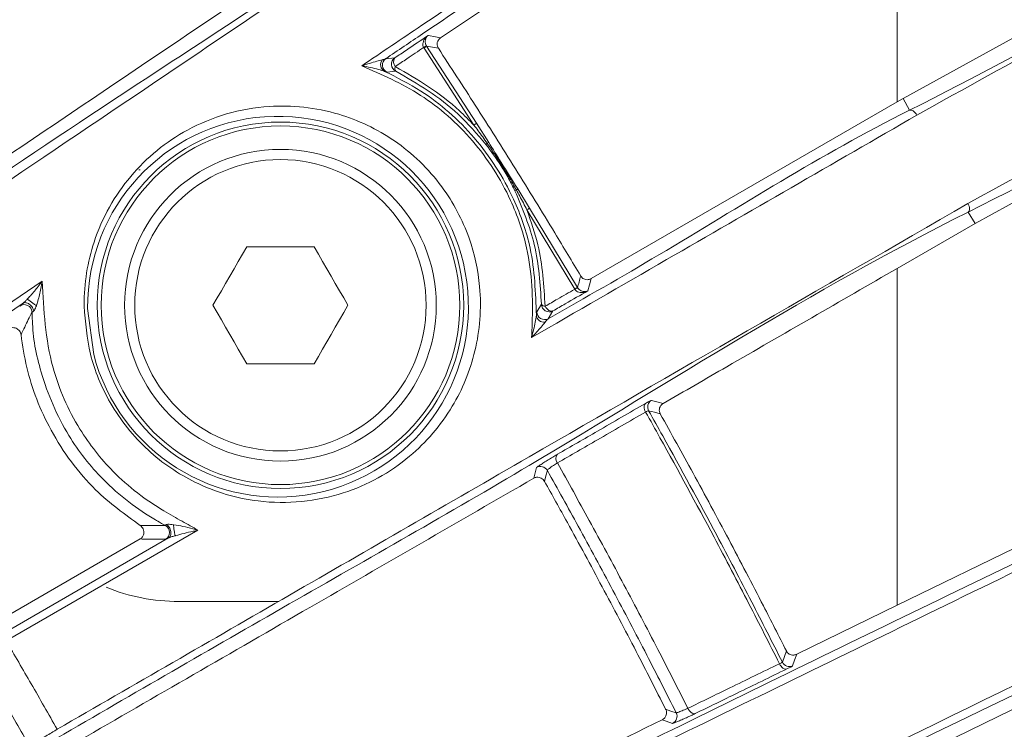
# Model space of a CAD drawing. Header units: millimetres. Extents: x 0 to 1118, y 0 to 864.
# Tile 400 of 512: x 553.91 to 560.22, y 437.59 to 442.15. Entities that reach past the tile are written whole.
import ezdxf

# ---------------------------------------------------------------- set-up
doc = ezdxf.new("R2010")
doc.units = ezdxf.units.MM
doc.styles.add('SLDTEXTSTYLE0', font='TXT', dxfattribs={"width": 0.605})
doc.dimstyles.new('SLDDIMSTYLE3', dxfattribs={"dimtxt": 3.175, "dimasz": 3.302, "dimexe": 0, "dimexo": 0.0625, "dimgap": 0.79375, "dimtad": 0, "dimtih": 1, "dimtoh": 1, "dimdec": 1, "dimlfac": 4, "dimrnd": 1e-09, "dimzin": 12, "dimdsep": 46, "dimtxsty": 'SLDTEXTSTYLE0', "dimsah": 1, "dimcen": 0.09, "dimadec": 0, "dimazin": 3, "dimtfac": 1, "dimtofl": 0, "dimtmove": 0, "dimatfit": 3, "dimfxl": 1, "dimfrac": 2, "dimtolj": 1, "dimtzin": 12, "dimarcsym": 0})

# ---------------------------------------------------------------- blocks, each defined once
blk = doc.blocks.new('_D_3')
at = {"color": 7, "linetype": 'Continuous', "lineweight": 0}
for p, q in [((465.5768, 443.2583), (465.5768, 471.3527)), ((606.8697, 443.2583), (606.8697, 471.3527)), ((465.5768, 469.7527), (530.7662, 469.7527)), ((606.8697, 469.7527), (541.6803, 469.7527))]:
    blk.add_line(p, q, dxfattribs=at)
for points in [[(465.5768, 469.7527), (468.8788, 469.2447), (468.8788, 470.2607)], [(606.8697, 469.7527), (603.5677, 470.2607), (603.5677, 469.2447)]]:
    blk.add_solid(points, dxfattribs=at)
at = {"color": 7, "linetype": 'Continuous', "lineweight": 0, "insert": (530.7662, 471.4091), "char_height": 3.175, "attachment_point": 1, "style": 'SLDTEXTSTYLE0'}
blk.add_mtext('565.2', dxfattribs=at)
blk = doc.blocks.new('_D_4')
at = {"color": 7, "linetype": 'Continuous', "lineweight": 0}
for p, q in [((462.0032, 441.2861), (462.0032, 484.1997)), ((610.4432, 441.2861), (610.4432, 484.1997)), ((462.0032, 482.5997), (530.7662, 482.5997)), ((610.4432, 482.5997), (541.6803, 482.5997))]:
    blk.add_line(p, q, dxfattribs=at)
for points in [[(462.0032, 482.5997), (465.3052, 482.0917), (465.3052, 483.1077)], [(610.4432, 482.5997), (607.1412, 483.1077), (607.1412, 482.0917)]]:
    blk.add_solid(points, dxfattribs=at)
at = {"color": 7, "linetype": 'Continuous', "lineweight": 0, "insert": (530.7662, 484.2562), "char_height": 3.175, "attachment_point": 1, "style": 'SLDTEXTSTYLE0'}
blk.add_mtext('593.8', dxfattribs=at)

msp = doc.modelspace()

# ---------------------------------------------------------------- linework, layer by layer
at = {"color": 7, "linetype": 'Continuous', "lineweight": 15}
for p, q in [((559.5357, 443.9464), (559.5357, 441.6184)), ((556.6069, 442.0308), (557.9096, 442.9095)), ((560.8669, 442.3541), (559.5731, 441.64)), ((559.5731, 441.64), (559.5357, 441.6184)), ((559.5357, 441.6184), (557.5729, 440.4851)), ((560.0354, 440.8392), (561.3324, 441.5542)), ((556.8372, 441.4819), (556.9151, 441.3587)), ((554.6701, 441.1825), (554.6802, 441.1825)), ((557.1012, 441.0608), (557.1771, 440.938)), ((559.5357, 440.5507), (560.0354, 440.8392)), ((555.3628, 440.6892), (555.7958, 440.6892)), ((559.5357, 440.5507), (559.5357, 438.3895)), ((552.874, 439.6737), (554.0518, 440.4682)), ((553.9285, 440.3272), (552.8748, 439.6164)), ((555.7958, 439.9392), (555.3628, 439.9392)), ((561.6939, 439.4421), (559.5357, 438.3895)), ((555.05, 438.8711), (553.8195, 438.1609)), ((554.6796, 438.8147), (553.5489, 438.1619)), ((553.7666, 438.1895), (554.861, 438.8213)), ((559.5357, 437.3607), (562.0992, 438.611)), ((554.9276, 438.4142), (555.5684, 438.4142)), ((559.5357, 438.3895), (558.8909, 438.075))]:
    msp.add_line(p, q, dxfattribs=at)
at = {"color": 9, "linetype": 'Continuous', "lineweight": 0}
for p, q in [((556.5003, 441.9645), (556.498, 441.9682)), ((556.8205, 441.4694), (556.5003, 441.9645)), ((556.5155, 441.9791), (556.5167, 441.9772)), ((556.5167, 441.9772), (556.8372, 441.4819)), ((556.2547, 441.8963), (556.3128, 441.901)), ((556.3191, 441.8158), (556.2623, 441.8105)), ((559.5731, 441.64), (559.6139, 441.5652)), ((554.6703, 441.1827), (554.6803, 441.1827)), ((557.1771, 440.938), (557.484, 440.4292)), ((557.467, 440.4173), (557.1602, 440.9259)), ((559.9909, 440.9122), (560.0354, 440.8392)), ((557.4675, 440.4165), (557.467, 440.4173)), ((557.484, 440.4292), (557.485, 440.4276)), ((557.2239, 440.2726), (557.2533, 440.3207)), ((554.3425, 440.2942), (554.3817, 439.998)), ((557.3271, 440.2776), (557.2978, 440.228))]:
    msp.add_line(p, q, dxfattribs=at)
at = {"color": 9, "linetype": 'Continuous', "lineweight": 0, "flags": 128}
for points in [[(556.5272, 442.0458), (556.5281, 442.0456), (556.5741, 442.0369), (556.6069, 442.0308)], [(556.5924, 441.963), (556.554, 441.9702), (556.5167, 441.9772)], [(559.6139, 441.5652), (559.6192, 441.5667), (559.6252, 441.5665), (559.6317, 441.5646), (559.6384, 441.5611), (559.6451, 441.5561), (559.6515, 441.5498), (559.6574, 441.5424), (559.6626, 441.5342)], [(559.9898, 440.9674), (559.9939, 440.959), (559.9969, 440.9505), (559.9989, 440.9422), (559.9996, 440.9343), (559.9992, 440.9271), (559.9975, 440.9209), (559.9948, 440.9159), (559.9909, 440.9122)], [(557.5729, 440.4851), (557.562, 440.4457), (557.5513, 440.4068)], [(557.2772, 440.3079), (557.2824, 440.2997), (557.2884, 440.2924), (557.2949, 440.2861), (557.3017, 440.2812), (557.3086, 440.2778), (557.3153, 440.276), (557.3216, 440.2759), (557.3271, 440.2776)], [(557.9219, 439.6293), (557.9179, 439.6376), (557.915, 439.6461), (557.9132, 439.6545), (557.9126, 439.6624), (557.9132, 439.6697), (557.9151, 439.676), (557.918, 439.6811), (557.9221, 439.6849)], [(557.9589, 439.7042), (558.0028, 439.6927), (558.0351, 439.6843)], [(558.0159, 439.6177), (557.9787, 439.6274), (557.9414, 439.6372)], [(557.2042, 439.2045), (557.2134, 439.2399), (557.2218, 439.2723)], [(557.2915, 439.2542), (557.2824, 439.2193), (557.2734, 439.1844)], [(558.7993, 438.0237), (558.8121, 438.06), (558.8249, 438.0963)], [(558.8909, 438.075), (558.8773, 438.0364), (558.8647, 438.0006)], [(558.828, 437.9809), (558.8224, 437.9796), (558.8162, 437.9802), (558.8097, 437.9824), (558.8031, 437.9863), (558.7966, 437.9917), (558.7906, 437.9983), (558.7851, 438.0061), (558.7805, 438.0146)], [(558.0504, 437.7229), (558.0844, 437.711), (558.1184, 437.699)], [(558.2407, 437.6947), (558.235, 437.6935), (558.2287, 437.6939), (558.2221, 437.6961), (558.2154, 437.7), (558.2089, 437.7054), (558.2028, 437.712), (558.1974, 437.7197), (558.1928, 437.7282)], [(558.0945, 437.6311), (558.0544, 437.6451), (558.0283, 437.6543)]]:
    msp.add_lwpolyline(points, dxfattribs=at)
at = {"color": 7, "linetype": 'Continuous', "lineweight": 15, "flags": 128}
for points in [[(555.1463, 440.3142), (555.1733, 440.361), (555.2004, 440.4078), (555.2275, 440.4547), (555.2546, 440.5017), (555.2817, 440.5487), (555.3088, 440.5956), (555.3358, 440.6425), (555.3628, 440.6892)], [(555.7958, 440.6892), (555.8228, 440.6425), (555.8499, 440.5956), (555.877, 440.5487), (555.9041, 440.5017), (555.9312, 440.4547), (555.9583, 440.4078), (555.9854, 440.361), (556.0123, 440.3142)], [(555.3628, 439.9392), (555.3358, 439.986), (555.3088, 440.0328), (555.2817, 440.0797), (555.2546, 440.1267), (555.2275, 440.1737), (555.2004, 440.2206), (555.1733, 440.2675), (555.1463, 440.3142)], [(556.0123, 440.3142), (555.9854, 440.2675), (555.9583, 440.2206), (555.9312, 440.1737), (555.9041, 440.1267), (555.877, 440.0797), (555.8499, 440.0328), (555.8228, 439.986), (555.7958, 439.9392)]]:
    msp.add_lwpolyline(points, dxfattribs=at)
at = {"color": 9, "linetype": 'Continuous', "lineweight": 0}
for radius in [1.1754, 1.1504, 0.9347]:
    msp.add_circle((555.5793, 440.3142), radius, dxfattribs=at)
at = {"color": 7, "linetype": 'Continuous', "lineweight": 15}
msp.add_circle((555.5793, 440.3142), 1, dxfattribs=at)
at = {"color": 9, "linetype": 'Continuous', "lineweight": 0}
for centre, radius, start, end in [((556.2515, 442.3866), 0.4856, 300.4968, 302.93603), ((556.4455, 442.0523), 0.1035, 301.92921, 313.4504), ((556.2718, 441.8584), 0.0497, 142.62538, 240.95959), ((556.342, 441.8604), 0.0501, 125.63572, 242.80625), ((556.3491, 441.8755), 0.0444, 144.87422, 222.38936), ((556.3425, 441.833), 0.029, 154.35772, 216.277), ((556.7666, 441.5589), 0.1045, 301.06959, 312.48952), ((556.9169, 441.3385), 0.0186, 126.91775, 162.41376), ((556.9588, 441.2704), 0.0985, 116.3543, 122.59748), ((557.0701, 441.0992), 0.0522, 285.12027, 296.85848), ((557.0835, 441.0699), 0.02, 300.61644, 332.83849), ((557.107, 441.0174), 0.1059, 300.14464, 311.4244), ((557.4144, 440.511), 0.1074, 299.29981, 310.42052), ((557.3336, 440.6478), 0.2672, 300.05845, 304.50841), ((553.9357, 440.2682), 0.0501, 3.00567, 125.47184), ((557.3034, 440.3216), 0.0501, 181.05704, 298.36503), ((557.2768, 440.3357), 0.0279, 212.6664, 270.91446), ((557.2699, 440.2543), 0.0491, 183.8972, 277.91969), ((557.985, 439.6616), 0.05, 121.52963, 209.1869), ((557.3907, 439.3297), 0.0444, 140.58591, 218.32675), ((557.2479, 439.2296), 0.05, 29.47597, 121.42429), ((554.818, 438.857), 0.0501, 298.52132, 61.16034), ((558.844, 438.0462), 0.05, 206.6729, 294.46307), ((558.0736, 437.6766), 0.05, 294.58155, 26.67312)]:
    msp.add_arc(centre, radius, start, end, dxfattribs=at)
at = {"color": 7, "linetype": 'Continuous', "lineweight": 15}
for centre, radius, start, end in [((556.2839, 441.8557), 0.0501, 125.64647, 244.44837), ((555.5637, 440.3052), 1.2213, 194.56791, 180.5147), ((557.274, 440.2721), 0.0501, 179.44095, 298.35642)]:
    msp.add_arc(centre, radius, start, end, dxfattribs=at)
msp.add_ellipse((554.931, 439.6659), major_axis=(-0.8863, -0.8863), ratio=0.997265, start_param=0.401319, end_param=0.784029, dxfattribs=at)
for points, knots in [([(559.6139, 441.5652), (559.6139, 441.5652), (560.4621, 441.9893), (562.0322, 442.914), (564.6915, 444.0481), (567.3903, 445.0062), (570.1476, 445.7471), (572.9438, 446.283), (575.7726, 446.6131), (577.8243, 446.6895), (578.7399, 446.6895), (578.7399, 446.6895)], [0, 0, 0, 0, 0.0000007, 0.1490544, 0.2983158, 0.4473276, 0.5854617, 0.7235856, 0.8617965, 0.9999993, 1, 1, 1, 1]), ([(578.7533, 446.6464), (577.7793, 446.6251), (575.824, 446.5822), (572.9662, 446.2402), (570.1809, 445.7101), (567.6737, 445.0341), (565.4271, 444.2705), (563.423, 443.4575), (561.4888, 442.5509), (560.2713, 441.8731), (559.6626, 441.5342)], [0, 0, 0, 0, 0.1376895, 0.2763788, 0.4140537, 0.5526177, 0.6636793, 0.7747445, 0.8873705, 1, 1, 1, 1]), ([(559.9898, 440.9674), (560.8418, 441.4346), (562.5513, 442.3723), (565.2775, 443.5316), (568.0841, 444.4866), (570.6051, 445.1271), (572.8479, 445.5437), (574.7769, 445.7985), (576.7455, 445.9621), (578.0842, 445.9825), (578.7535, 445.9927)], [0, 0, 0, 0, 0.159169, 0.31939, 0.467986, 0.617595, 0.712568, 0.807538, 0.90377, 1, 1, 1, 1]), ([(578.7399, 445.9359), (578.7399, 445.9359), (577.9117, 445.9359), (576.0586, 445.8719), (573.4945, 445.5957), (570.8069, 445.1227), (568.0822, 444.43), (565.285, 443.4742), (562.5363, 442.3271), (560.8831, 441.3583), (559.9909, 440.9122), (559.9909, 440.9122)], [0, 0, 0, 0, 0.000001, 0.12737, 0.254939, 0.38233, 0.531433, 0.680549, 0.840267, 0.999999, 1, 1, 1, 1]), ([(547.3278, 439.3261), (547.9332, 439.7991), (549.1439, 440.745), (551.0928, 442.2677), (553.1101, 443.8437), (554.512, 444.939), (555.2137, 445.4872)], [0, 0, 0, 0, 0.251356, 0.502689, 0.751069, 1, 1, 1, 1]), ([(555.6754, 444.8962), (554.9654, 444.3415), (553.5453, 443.232), (551.5206, 441.6501), (549.5793, 440.1334), (548.3869, 439.2018), (547.7896, 438.7351)], [0, 0, 0, 0, 0.251345, 0.502705, 0.750917, 1, 1, 1, 1]), ([(555.7128, 444.8496), (554.935, 444.2417), (553.3774, 443.0243), (551.9104, 441.8774), (551.1759, 441.3033)], [0, 0, 0, 0, 0.499366, 1, 1, 1, 1]), ([(551.4402, 441.3652), (551.7659, 441.6197), (552.4498, 442.154), (553.8837, 443.2743), (555.0238, 444.165), (555.7832, 444.7583)], [0, 0, 0, 0, 0.232855, 0.488981, 1, 1, 1, 1]), ([(551.4875, 441.3582), (551.9416, 441.7134), (552.883, 442.4498), (553.8661, 443.2187), (554.375, 443.6166)], [0, 0, 0, 0, 0.482353, 1, 1, 1, 1]), ([(552.4528, 440.2417), (553.1987, 440.7524), (554.3699, 441.5543), (556.0912, 442.6548), (556.9192, 443.3447), (557.4384, 443.6043), (557.4384, 443.6043)], [0, 0, 0, 0, 0.467194, 0.733598, 0.999998, 1, 1, 1, 1]), ([(557.4896, 443.577), (557.0317, 443.2681), (556.1159, 442.6503), (554.4365, 441.5176), (553.258, 440.7229), (552.5075, 440.2168)], [0, 0, 0, 0, 0.266419, 0.532829, 1, 1, 1, 1]), ([(556.1007, 441.8504), (556.2291, 441.937), (556.8072, 442.327), (557.3969, 442.7249), (557.8556, 443.0343)], [0, 0, 0, 0, 0.222035, 1, 1, 1, 1]), ([(557.8601, 442.9792), (557.86, 442.9792), (557.3683, 442.6514), (556.8643, 442.3073), (556.3333, 441.9493), (556.2547, 441.8963)], [0, 0, 0, 0, 0.000006, 0.852032, 1, 1, 1, 1]), ([(555.2943, 442.2608), (555.1056, 442.1336), (554.4762, 441.709), (553.4486, 441.0159), (552.6335, 440.4661), (552.2377, 440.1991)], [0, 0, 0, 0, 0.180476, 0.60209, 1, 1, 1, 1]), ([(556.6069, 442.0308), (556.6016, 442.0263), (556.5921, 442.0183), (556.5851, 442.0016), (556.5838, 441.9854), (556.587, 441.9722), (556.5911, 441.9653), (556.5924, 441.963)], [0, 0, 0, 0, 0.296768, 0.530806, 0.718964, 0.908307, 1, 1, 1, 1]), ([(556.5924, 441.963), (556.6715, 441.8415), (556.8385, 441.5851), (557.0876, 441.1899), (557.3127, 440.8242), (557.4504, 440.5939), (557.5055, 440.5018)], [0, 0, 0, 0, 0.252445, 0.532792, 0.813139, 1, 1, 1, 1]), ([(556.2323, 441.8886), (556.2342, 441.889), (556.2431, 441.8911), (556.2496, 441.894), (556.2547, 441.8963)], [0, 0, 0, 0, 0.215442, 1, 1, 1, 1]), ([(557.1901, 440.1066), (557.1916, 440.1365), (557.2011, 440.3246), (557.1903, 440.6249), (557.0513, 441.033), (556.8255, 441.385), (556.4852, 441.6832), (556.2291, 441.7945), (556.1007, 441.8504)], [0, 0, 0, 0, 0.041815, 0.263331, 0.404692, 0.603029, 0.800955, 1, 1, 1, 1]), ([(556.2476, 441.815), (556.2348, 441.8192), (556.1921, 441.8334), (556.1386, 441.8436), (556.101, 441.8503), (556.1007, 441.8504)], [0, 0, 0, 0, 0.298546, 0.994658, 1, 1, 1, 1]), ([(556.2476, 441.815), (556.3263, 441.7754), (556.5346, 441.6706), (556.8383, 441.403), (557.07, 441.0412), (557.2073, 440.6444), (557.2159, 440.3941), (557.2209, 440.2509)], [0, 0, 0, 0, 0.141848, 0.375349, 0.60965, 0.77659, 1, 1, 1, 1]), ([(554.3199, 440.3092), (554.3199, 440.3109), (554.3187, 440.4547), (554.372, 440.7679), (554.6, 441.164), (554.9855, 441.4772), (555.4564, 441.6187), (555.9276, 441.5718), (556.32, 441.3896), (556.6192, 441.1046), (556.7994, 440.7641), (556.8787, 440.3941), (556.8463, 440.0122), (556.687, 439.634), (556.4025, 439.3061), (555.978, 439.0728), (555.4923, 439.0209), (555.0538, 439.1455), (554.7193, 439.3693), (554.4824, 439.6646), (554.3443, 439.9968), (554.328, 440.2063), (554.3199, 440.3092)], [0, 0, 0, 0, 0.000605, 0.051352, 0.116217, 0.182066, 0.257172, 0.3153, 0.362766, 0.410535, 0.451603, 0.487496, 0.536655, 0.585512, 0.642751, 0.710911, 0.786472, 0.840465, 0.88348, 0.926783, 0.964051, 1, 1, 1, 1]), ([(559.6626, 441.5342), (559.1242, 441.2233), (558.2902, 440.7418), (557.4779, 440.2728), (557.1901, 440.1066)], [0, 0, 0, 0, 0.645579, 1, 1, 1, 1]), ([(557.2978, 440.228), (557.5351, 440.3632), (558.3018, 440.7997), (559.0359, 441.2762), (559.6139, 441.5652), (559.6139, 441.5652)], [0, 0, 0, 0, 0.309579, 0.999996, 1, 1, 1, 1]), ([(556.9057, 441.3534), (556.8864, 441.3805), (556.8585, 441.4197), (556.8295, 441.4577), (556.8205, 441.4694)], [0, 0, 0, 0, 0.69293, 1, 1, 1, 1]), ([(551.1759, 441.3033), (551.7435, 440.5175), (552.8808, 438.9433), (554.3272, 436.4083), (555.5732, 433.7714), (556.588, 431.0403), (557.3639, 428.2331), (557.9021, 425.3681), (558.2005, 422.4679), (558.2545, 419.5608), (558.0582, 416.6648), (557.6211, 413.797), (556.9484, 410.9757), (555.9986, 408.0827), (554.7229, 405.1576), (553.1205, 402.2246), (551.8236, 400.4164), (551.1759, 399.5134)], [0, 0, 0, 0, 0.064797, 0.129826, 0.194854, 0.259649, 0.324361, 0.389306, 0.45425, 0.518961, 0.583355, 0.647979, 0.712604, 0.777, 0.851275, 0.925725, 1, 1, 1, 1]), ([(551.4192, 399.628), (551.9776, 400.4118), (553.0963, 401.9821), (554.5185, 404.5065), (555.7433, 407.1301), (556.7442, 409.855), (557.5111, 412.6648), (558.0419, 415.542), (558.3319, 418.4536), (558.3767, 421.3713), (558.1702, 424.277), (557.7223, 427.1537), (557.038, 429.9828), (556.0876, 432.8462), (554.8344, 435.7084), (553.2873, 438.5515), (552.0414, 440.3102), (551.4192, 441.1887)], [0, 0, 0, 0, 0.064786, 0.129799, 0.194812, 0.259597, 0.325, 0.39064, 0.456279, 0.521681, 0.586761, 0.652073, 0.717387, 0.782468, 0.854925, 0.927542, 1, 1, 1, 1]), ([(554.147, 437.5936), (554.6407, 437.8786), (555.6281, 438.4487), (557.5607, 439.5646), (559.0432, 440.4207), (559.9898, 440.9674)], [0, 0, 0, 0, 0.265467, 0.530946, 1, 1, 1, 1]), ([(559.9909, 440.9122), (559.9909, 440.9122), (558.9699, 440.4017), (557.5788, 439.4994), (555.6225, 438.3938), (554.6367, 437.822), (554.1438, 437.5362)], [0, 0, 0, 0, 0.000002, 0.469025, 0.734508, 1, 1, 1, 1]), ([(557.5055, 440.5018), (557.5083, 440.4979), (557.5139, 440.4902), (557.5257, 440.4825), (557.5393, 440.4781), (557.5561, 440.4777), (557.5668, 440.4824), (557.5729, 440.4851)], [0, 0, 0, 0, 0.164199, 0.3278, 0.504273, 0.717165, 1, 1, 1, 1]), ([(558.0351, 439.6843), (558.171, 439.7627), (558.6665, 440.0488), (559.1702, 440.3396), (559.5357, 440.5507)], [0, 0, 0, 0, 0.274214, 1, 1, 1, 1]), ([(553.9285, 440.3272), (553.9297, 440.3281), (553.9321, 440.33), (553.9373, 440.3346), (553.9454, 440.3425), (553.9516, 440.3492), (553.9556, 440.3534)], [0, 0, 0, 0, 0.131832, 0.264785, 0.536581, 1, 1, 1, 1]), ([(553.9285, 440.3272), (553.9308, 440.3284), (553.9357, 440.3309), (553.9454, 440.3313), (553.9567, 440.3285), (553.9686, 440.3218), (553.9795, 440.3119), (553.9881, 440.3004), (553.994, 440.2888), (553.9959, 440.2814), (553.9967, 440.2779)], [0, 0, 0, 0, 0.108536, 0.230032, 0.362021, 0.499983, 0.637947, 0.769967, 0.891482, 1, 1, 1, 1]), ([(554.0135, 440.3116), (554.0112, 440.3133), (554.0063, 440.3169), (553.9979, 440.3229), (553.989, 440.3293), (553.9801, 440.3358), (553.9717, 440.3418), (553.9647, 440.3469), (553.9591, 440.3508), (553.9567, 440.3526), (553.9556, 440.3534)], [0, 0, 0, 0, 0.114956, 0.238126, 0.367416, 0.499998, 0.632603, 0.761919, 0.88507, 1, 1, 1, 1]), ([(557.1901, 440.1066), (557.1902, 440.1069), (557.1996, 440.1406), (557.2131, 440.1913), (557.2189, 440.2358), (557.2209, 440.2509)], [0, 0, 0, 0, 0.005473, 0.663206, 1, 1, 1, 1]), ([(557.2978, 440.228), (557.2968, 440.2274), (557.2901, 440.2226), (557.2829, 440.2135), (557.2767, 440.2056)], [0, 0, 0, 0, 0.134386, 1, 1, 1, 1]), ([(553.9151, 440.1246), (553.9142, 440.129), (553.9125, 440.1379), (553.9054, 440.1501), (553.8957, 440.16), (553.8835, 440.1672), (553.869, 440.1711), (553.8525, 440.1706), (553.8426, 440.1654), (553.8374, 440.1627)], [0, 0, 0, 0, 0.119368, 0.238939, 0.355683, 0.48109, 0.626899, 0.801892, 1, 1, 1, 1]), ([(554.6797, 438.9013), (554.5814, 438.9726), (554.3607, 439.1329), (554.0978, 439.4906), (553.9571, 439.8479), (553.9257, 440.0548), (553.9151, 440.1246)], [0, 0, 0, 0, 0.2534713, 0.5693611, 0.8548144, 1, 1, 1, 1]), ([(558.0351, 439.6843), (558.0295, 439.6802), (558.0195, 439.6728), (558.0114, 439.6566), (558.009, 439.6405), (558.0112, 439.6272), (558.0148, 439.62), (558.0159, 439.6177)], [0, 0, 0, 0, 0.296872, 0.531101, 0.719544, 0.909179, 1, 1, 1, 1]), ([(558.0159, 439.6177), (558.0863, 439.4912), (558.2348, 439.2241), (558.4554, 438.8132), (558.6545, 438.4325), (558.776, 438.1927), (558.8249, 438.0963)], [0, 0, 0, 0, 0.252042, 0.531988, 0.811933, 1, 1, 1, 1]), ([(554.9339, 436.0505), (555.4388, 436.2968), (556.4494, 436.7898), (558.0936, 437.5906), (559.8563, 438.4548), (561.0878, 439.0439), (561.7295, 439.3647), (561.7295, 439.3647)], [0, 0, 0, 0, 0.235203, 0.470779, 0.735393, 0.999998, 1, 1, 1, 1]), ([(561.7752, 439.3303), (561.149, 439.0248), (559.8964, 438.4138), (558.1444, 437.5593), (556.4995, 436.757), (555.4899, 436.2648), (554.9847, 436.0185)], [0, 0, 0, 0, 0.264632, 0.529255, 0.764453, 1, 1, 1, 1]), ([(554.0111, 437.361), (554.1037, 437.4144), (554.6786, 437.7464), (555.7307, 438.3538), (556.7229, 438.9267), (557.2042, 439.2045)], [0, 0, 0, 0, 0.089905, 0.558582, 1, 1, 1, 1]), ([(557.2734, 439.1844), (557.2705, 439.1886), (557.2648, 439.197), (557.2525, 439.2056), (557.2382, 439.2108), (557.221, 439.2118), (557.2102, 439.2071), (557.2042, 439.2045)], [0, 0, 0, 0, 0.167124, 0.33355, 0.516037, 0.732684, 1, 1, 1, 1]), ([(557.2734, 439.1844), (557.3224, 439.0964), (557.4473, 438.8719), (557.6437, 438.5086), (557.8539, 438.1096), (557.9876, 437.8467), (558.0504, 437.7229)], [0, 0, 0, 0, 0.1826534, 0.4655706, 0.7484887, 1, 1, 1, 1]), ([(554.6796, 438.8147), (554.6848, 438.8186), (554.6953, 438.8266), (554.703, 438.8446), (554.704, 438.8629), (554.6999, 438.8785), (554.6918, 438.8914), (554.6844, 438.8982), (554.6803, 438.9009), (554.6797, 438.9013)], [0, 0, 0, 0, 0.2208127, 0.4430308, 0.5882604, 0.7343642, 0.8605579, 0.9788202, 1, 1, 1, 1]), ([(554.9039, 438.8353), (554.8976, 438.8336), (554.8873, 438.8306), (554.8744, 438.8265), (554.867, 438.8239), (554.8632, 438.8224), (554.8617, 438.8216), (554.861, 438.8213)], [0, 0, 0, 0, 0.4316183, 0.7164178, 0.8592632, 0.9290349, 1, 1, 1, 1]), ([(555.2719, 435.4297), (555.8402, 435.7068), (556.9768, 436.2612), (559.2216, 437.3562), (560.9535, 438.2012), (562.0621, 438.742)], [0, 0, 0, 0, 0.264672, 0.529355, 1, 1, 1, 1]), ([(562.06, 438.687), (562.06, 438.687), (560.9193, 438.1167), (559.2253, 437.3079), (556.9694, 436.2034), (555.8329, 435.6494), (555.2646, 435.3725)], [0, 0, 0, 0, 0.000002, 0.47061, 0.735299, 1, 1, 1, 1]), ([(558.8249, 438.0963), (558.8274, 438.0923), (558.8324, 438.0842), (558.8437, 438.0757), (558.857, 438.0704), (558.8736, 438.0688), (558.8846, 438.0728), (558.8909, 438.075)], [0, 0, 0, 0, 0.164277, 0.328015, 0.504311, 0.71677, 1, 1, 1, 1]), ([(558.0283, 437.6543), (558.034, 437.658), (558.0453, 437.6653), (558.0545, 437.683), (558.0568, 437.7011), (558.0544, 437.7143), (558.0513, 437.7212), (558.0504, 437.7229)], [0, 0, 0, 0, 0.284044, 0.559245, 0.746194, 0.934182, 1, 1, 1, 1]), ([(558.0283, 437.6543), (557.4572, 437.3758), (556.3241, 436.8231), (555.2483, 436.2984), (554.7146, 436.0381)], [0, 0, 0, 0, 0.503984, 1, 1, 1, 1])]:
    msp.add_open_spline(points, degree=3, knots=knots, dxfattribs=at)
at = {"color": 9, "linetype": 'Continuous', "lineweight": 0}
for points, knots in [([(556.3128, 441.901), (556.3377, 441.9178), (556.409, 441.966), (556.4806, 442.0143), (556.5272, 442.0458)], [0, 0, 0, 0, 0.348576, 1, 1, 1, 1]), ([(556.498, 441.9682), (556.4962, 441.9721), (556.4941, 441.9771), (556.4927, 441.9881), (556.494, 442.0016), (556.5017, 442.0197), (556.5133, 442.0344), (556.5227, 442.0425), (556.5269, 442.0455), (556.5272, 442.0458)], [0, 0, 0, 0, 0.141085, 0.178342, 0.367639, 0.581253, 0.829124, 0.987487, 1, 1, 1, 1]), ([(556.5272, 442.0458), (556.527, 442.0456), (556.5241, 442.0434), (556.5179, 442.0372), (556.5109, 442.0254), (556.5074, 442.0099), (556.5084, 441.9978), (556.5112, 441.9877), (556.5136, 441.9829), (556.5155, 441.9791)], [0, 0, 0, 0, 0.012511, 0.170867, 0.418713, 0.632372, 0.821663, 0.858906, 1, 1, 1, 1]), ([(556.498, 441.9682), (556.4623, 441.9441), (556.4017, 441.9032), (556.3412, 441.8624), (556.3163, 441.8456)], [0, 0, 0, 0, 0.588474, 1, 1, 1, 1]), ([(556.1007, 441.8504), (556.1009, 441.8504), (556.1349, 441.8612), (556.183, 441.8761), (556.2208, 441.8857), (556.2323, 441.8886)], [0, 0, 0, 0, 0.005315, 0.699878, 1, 1, 1, 1]), ([(556.3163, 441.8456), (556.4599, 441.7619), (556.6402, 441.6569), (556.79, 441.5011), (556.8205, 441.4694)], [0, 0, 0, 0, 0.796509, 1, 1, 1, 1]), ([(556.2623, 441.8105), (556.2599, 441.811), (556.2569, 441.8116), (556.2492, 441.8144), (556.2476, 441.815)], [0, 0, 0, 0, 0.790527, 1, 1, 1, 1]), ([(556.8992, 441.3441), (556.8409, 441.4125), (556.6728, 441.6099), (556.4589, 441.7344), (556.3191, 441.8158)], [0, 0, 0, 0, 0.34627, 1, 1, 1, 1]), ([(557.0837, 441.0489), (557.0704, 441.075), (557.0423, 441.1303), (556.9828, 441.2307), (556.9313, 441.3005), (556.8992, 441.3441)], [0, 0, 0, 0, 0.251844, 0.53248, 1, 1, 1, 1]), ([(557.0936, 441.0527), (557.0773, 441.0817), (557.0351, 441.1565), (556.9723, 441.2568), (556.9241, 441.3267), (556.9057, 441.3534)], [0, 0, 0, 0, 0.281691, 0.725524, 1, 1, 1, 1]), ([(556.9151, 441.3587), (556.9419, 441.3159), (557.0043, 441.2166), (557.066, 441.1173), (557.1012, 441.0608)], [0, 0, 0, 0, 0.430431, 1, 1, 1, 1]), ([(557.2533, 440.3207), (557.2457, 440.4491), (557.231, 440.6963), (557.1315, 440.9344), (557.0837, 441.0489)], [0, 0, 0, 0, 0.519419, 1, 1, 1, 1]), ([(557.1602, 440.9259), (557.1451, 440.9556), (557.1235, 440.9982), (557.1006, 441.0401), (557.0936, 441.0527)], [0, 0, 0, 0, 0.698358, 1, 1, 1, 1]), ([(557.1602, 440.9259), (557.1862, 440.8513), (557.257, 440.648), (557.2694, 440.4398), (557.2772, 440.3079)], [0, 0, 0, 0, 0.366569, 1, 1, 1, 1]), ([(557.485, 440.4276), (557.4882, 440.4395), (557.4915, 440.4515), (557.4988, 440.4772), (557.5022, 440.4895), (557.5055, 440.5018)], [0, 0, 0, 0, 0.492291, 0.49246, 1, 1, 1, 1]), ([(553.9556, 440.3534), (553.9621, 440.3606), (553.9875, 440.3885), (554.0189, 440.4265), (554.043, 440.4569), (554.0517, 440.468), (554.0518, 440.4682)], [0, 0, 0, 0, 0.178461, 0.692241, 0.994553, 1, 1, 1, 1]), ([(554.0518, 440.4682), (554.0518, 440.4679), (554.0491, 440.4524), (554.0411, 440.4106), (554.0293, 440.3584), (554.0168, 440.3212), (554.0135, 440.3116)], [0, 0, 0, 0, 0.005422, 0.307708, 0.821449, 1, 1, 1, 1]), ([(554.0518, 440.4682), (554.061, 440.2832), (554.0769, 439.9622), (554.2651, 439.5343), (554.5157, 439.2148), (554.7546, 439.0354), (554.9436, 438.932), (555.0166, 438.8902), (555.05, 438.8711)], [0, 0, 0, 0, 0.282635, 0.490345, 0.657489, 0.867095, 0.939207, 1, 1, 1, 1]), ([(557.2772, 440.3079), (557.3038, 440.3232), (557.3669, 440.3596), (557.4303, 440.3961), (557.467, 440.4173)], [0, 0, 0, 0, 0.420122, 1, 1, 1, 1]), ([(557.5513, 440.4068), (557.5031, 440.379), (557.4283, 440.3359), (557.3537, 440.2929), (557.3271, 440.2776)], [0, 0, 0, 0, 0.644445, 1, 1, 1, 1]), ([(557.5513, 440.4068), (557.5509, 440.4067), (557.5453, 440.4037), (557.5327, 440.3985), (557.5133, 440.3952), (557.4941, 440.397), (557.482, 440.4023), (557.4732, 440.4088), (557.47, 440.4131), (557.4675, 440.4165)], [0, 0, 0, 0, 0.012211, 0.208221, 0.444587, 0.647889, 0.828815, 0.863067, 1, 1, 1, 1]), ([(557.485, 440.4276), (557.4874, 440.4241), (557.4904, 440.4197), (557.498, 440.4124), (557.5081, 440.4058), (557.5232, 440.4015), (557.5378, 440.4018), (557.547, 440.4048), (557.551, 440.4067), (557.5513, 440.4068)], [0, 0, 0, 0, 0.13692, 0.1711946, 0.3520915, 0.5553833, 0.7917712, 0.987793, 1, 1, 1, 1]), ([(553.9066, 440.309), (553.9076, 440.3101), (553.9096, 440.3123), (553.9192, 440.3201), (553.9266, 440.3257), (553.9285, 440.3272)], [0, 0, 0, 0, 0.425339, 0.851639, 1, 1, 1, 1]), ([(554.0135, 440.3116), (554.0115, 440.306), (554.0083, 440.2971), (554.0032, 440.287), (553.9996, 440.2813), (553.9977, 440.279), (553.9967, 440.2779)], [0, 0, 0, 0, 0.46328, 0.735119, 0.86818, 1, 1, 1, 1]), ([(553.9856, 440.2709), (553.9698, 440.2384), (553.9453, 440.1884), (553.9229, 440.1412), (553.9151, 440.1246)], [0, 0, 0, 0, 0.648961, 1, 1, 1, 1]), ([(553.9967, 440.2779), (553.9958, 440.277), (553.9929, 440.274), (553.99, 440.2715), (553.9871, 440.2698), (553.986, 440.2699), (553.9857, 440.2707), (553.9856, 440.2709)], [0, 0, 0, 0, 0.147598, 0.457466, 0.562853, 0.914852, 1, 1, 1, 1]), ([(553.9892, 440.2141), (553.9892, 440.2141), (553.9867, 440.2315), (553.9862, 440.2512), (553.9856, 440.2709)], [0, 0, 0, 0, 0.000249, 1, 1, 1, 1]), ([(557.2209, 440.2509), (557.2218, 440.2599), (557.2228, 440.2702), (557.2238, 440.2723), (557.2239, 440.2726)], [0, 0, 0, 0, 0.858921, 1, 1, 1, 1]), ([(554.7924, 438.929), (554.7924, 438.929), (554.7872, 438.932), (554.669, 438.9994), (554.4509, 439.1649), (554.1927, 439.4935), (554.0411, 439.8488), (553.9892, 440.1107), (553.9892, 440.214), (553.9892, 440.2141)], [0, 0, 0, 0, 0.000009, 0.011009, 0.288309, 0.510001, 0.785579, 0.99999, 1, 1, 1, 1]), ([(557.2767, 440.2056), (557.2685, 440.1954), (557.2446, 440.1655), (557.2123, 440.1303), (557.1903, 440.1068), (557.1901, 440.1066)], [0, 0, 0, 0, 0.337933, 0.994509, 1, 1, 1, 1]), ([(557.3564, 439.3579), (557.442, 439.4074), (557.63, 439.516), (557.8191, 439.6254), (557.9221, 439.6849)], [0, 0, 0, 0, 0.455732, 1, 1, 1, 1]), ([(557.9589, 439.7042), (557.958, 439.704), (557.9559, 439.7035), (557.944, 439.6974), (557.9294, 439.689), (557.9221, 439.6849)], [0, 0, 0, 0, 0.2634357, 0.6316591, 1, 1, 1, 1]), ([(557.9219, 439.6293), (557.8189, 439.5698), (557.6296, 439.4604), (557.4416, 439.3517), (557.3559, 439.3022)], [0, 0, 0, 0, 0.544272, 1, 1, 1, 1]), ([(557.9414, 439.6372), (557.9408, 439.6373), (557.9394, 439.6376), (557.9331, 439.6353), (557.9257, 439.6313), (557.9219, 439.6293)], [0, 0, 0, 0, 0.2642599, 0.6326829, 1, 1, 1, 1]), ([(558.7805, 438.0146), (558.7156, 438.1428), (558.5779, 438.4148), (558.3239, 438.8989), (558.1016, 439.3084), (557.9527, 439.5743), (557.9219, 439.6293)], [0, 0, 0, 0, 0.2357912, 0.5000701, 0.8966581, 1, 1, 1, 1]), ([(557.9414, 439.6372), (557.9715, 439.5834), (558.1198, 439.3185), (558.3416, 438.91), (558.596, 438.4252), (558.734, 438.1525), (558.7993, 438.0237)], [0, 0, 0, 0, 0.101212, 0.498344, 0.762988, 1, 1, 1, 1]), ([(557.2218, 439.2723), (557.2229, 439.2734), (557.2251, 439.2757), (557.2403, 439.2862), (557.2623, 439.3006), (557.2897, 439.3179), (557.3189, 439.3358), (557.3416, 439.3493), (557.353, 439.356), (557.3564, 439.3579)], [0, 0, 0, 0, 0.156063, 0.312131, 0.468272, 0.624173, 0.7796, 0.934509, 1, 1, 1, 1]), ([(557.3559, 439.3022), (557.3541, 439.3012), (557.3484, 439.298), (557.3371, 439.291), (557.3228, 439.2815), (557.3097, 439.272), (557.2993, 439.2636), (557.2924, 439.2571), (557.2918, 439.2552), (557.2915, 439.2542)], [0, 0, 0, 0, 0.065125, 0.219168, 0.374037, 0.529939, 0.686551, 0.843338, 1, 1, 1, 1]), ([(557.3559, 439.3022), (557.4242, 439.1797), (557.5687, 438.9205), (557.7836, 438.5215), (557.9946, 438.1195), (558.129, 437.8541), (558.1928, 437.7282)], [0, 0, 0, 0, 0.2361056, 0.4993373, 0.7625866, 1, 1, 1, 1]), ([(558.1184, 437.699), (558.0556, 437.8229), (557.9223, 438.086), (557.7126, 438.4854), (557.5, 438.8801), (557.3577, 439.1353), (557.2915, 439.2542)], [0, 0, 0, 0, 0.236458, 0.502353, 0.768229, 1, 1, 1, 1]), ([(554.8421, 438.9008), (554.8249, 438.9099), (554.8076, 438.9189), (554.7924, 438.929), (554.7924, 438.929)], [0, 0, 0, 0, 0.999755, 1, 1, 1, 1]), ([(554.6797, 438.9013), (554.6979, 438.9011), (554.7502, 438.9006), (554.8059, 438.9007), (554.8421, 438.9008)], [0, 0, 0, 0, 0.3494555, 1, 1, 1, 1]), ([(554.8421, 438.9008), (554.8416, 438.9016), (554.8409, 438.9029), (554.8443, 438.9053), (554.8471, 438.9066), (554.848, 438.9071)], [0, 0, 0, 0, 0.5174, 0.839418, 1, 1, 1, 1]), ([(554.848, 438.9071), (554.8488, 438.9074), (554.8503, 438.9079), (554.8542, 438.9087), (554.8619, 438.9092), (554.8756, 438.9085), (554.8865, 438.9072), (554.8931, 438.9064)], [0, 0, 0, 0, 0.0709816, 0.1407712, 0.2837158, 0.5684963, 1, 1, 1, 1]), ([(554.848, 438.9071), (554.851, 438.905), (554.8574, 438.9005), (554.8661, 438.8904), (554.8731, 438.8774), (554.8772, 438.8627), (554.8775, 438.8483), (554.8743, 438.836), (554.8686, 438.8267), (554.8634, 438.823), (554.861, 438.8213)], [0, 0, 0, 0, 0.107752, 0.229016, 0.361348, 0.499979, 0.638629, 0.770973, 0.892253, 1, 1, 1, 1]), ([(554.8931, 438.9064), (554.8941, 438.9063), (554.9151, 438.9035), (554.9574, 438.8952), (555.0077, 438.883), (555.0389, 438.8744), (555.0497, 438.8712), (555.05, 438.8711)], [0, 0, 0, 0, 0.0165, 0.36936, 0.776991, 0.99449, 1, 1, 1, 1]), ([(554.9039, 438.8353), (554.9034, 438.8369), (554.9026, 438.8402), (554.9012, 438.8473), (554.8996, 438.8561), (554.8979, 438.8663), (554.8964, 438.8772), (554.895, 438.8879), (554.8939, 438.8978), (554.8934, 438.9036), (554.8931, 438.9064)], [0, 0, 0, 0, 0.115244, 0.238472, 0.367655, 0.499981, 0.632333, 0.761475, 0.884718, 1, 1, 1, 1]), ([(555.05, 438.8711), (555.0497, 438.8711), (555.0395, 438.8688), (555.0105, 438.8623), (554.9637, 438.8512), (554.9245, 438.8411), (554.9047, 438.8356), (554.9039, 438.8353)], [0, 0, 0, 0, 0.005536, 0.227692, 0.630748, 0.983513, 1, 1, 1, 1]), ([(554.8419, 438.813), (554.8055, 438.813), (554.7503, 438.813), (554.6975, 438.8143), (554.6796, 438.8147)], [0, 0, 0, 0, 0.660353, 1, 1, 1, 1]), ([(554.861, 438.8213), (554.8559, 438.8188), (554.8458, 438.814), (554.8432, 438.8133), (554.8419, 438.813)], [0, 0, 0, 0, 0.503361, 1, 1, 1, 1]), ([(553.8195, 438.1609), (553.8733, 438.0692), (553.9838, 437.8809), (554.0917, 437.691), (554.147, 437.5936)], [0, 0, 0, 0, 0.4868537, 1, 1, 1, 1]), ([(553.969, 437.4867), (553.9125, 437.5863), (553.803, 437.779), (553.6908, 437.9702), (553.6365, 438.0627)], [0, 0, 0, 0, 0.5162492, 1, 1, 1, 1]), ([(558.1928, 437.7282), (558.2823, 437.7718), (558.4775, 437.867), (558.6741, 437.9627), (558.7805, 438.0146)], [0, 0, 0, 0, 0.458467, 1, 1, 1, 1]), ([(558.828, 437.9809), (558.7216, 437.9291), (558.5252, 437.8334), (558.3301, 437.7383), (558.2407, 437.6947)], [0, 0, 0, 0, 0.5415375, 1, 1, 1, 1]), ([(558.7993, 438.0237), (558.7986, 438.0232), (558.7974, 438.0223), (558.7901, 438.0188), (558.7833, 438.0158), (558.7805, 438.0146)], [0, 0, 0, 0, 0.368458, 0.73725, 1, 1, 1, 1]), ([(558.828, 437.9809), (558.8335, 437.9836), (558.8467, 437.9901), (558.8611, 437.9977), (558.8635, 437.9996), (558.8647, 438.0006)], [0, 0, 0, 0, 0.262581, 0.631255, 1, 1, 1, 1]), ([(558.1928, 437.7282), (558.1883, 437.7263), (558.1794, 437.7224), (558.1635, 437.7158), (558.1479, 437.7096), (558.1342, 437.7043), (558.124, 437.7005), (558.1193, 437.699), (558.1186, 437.699), (558.1184, 437.699)], [0, 0, 0, 0, 0.1556337, 0.3113025, 0.4669789, 0.6225546, 0.7779625, 0.9331164, 1, 1, 1, 1]), ([(558.2407, 437.6947), (558.2319, 437.6905), (558.2144, 437.6821), (558.1832, 437.6677), (558.1526, 437.6541), (558.1257, 437.6425), (558.1056, 437.6343), (558.0963, 437.6311), (558.0949, 437.6311), (558.0945, 437.6311)], [0, 0, 0, 0, 0.155553, 0.311097, 0.466671, 0.622245, 0.777712, 0.933037, 1, 1, 1, 1]), ([(553.969, 437.4867), (553.9706, 437.4878), (553.9737, 437.4898), (553.9934, 437.5017), (554.0216, 437.5187), (554.0562, 437.5395), (554.0929, 437.5614), (554.1244, 437.5802), (554.1405, 437.5897), (554.147, 437.5936)], [0, 0, 0, 0, 0.149939, 0.299826, 0.44987, 0.599796, 0.749343, 0.898424, 1, 1, 1, 1])]:
    msp.add_open_spline(points, degree=3, knots=knots, dxfattribs=at)

# ---------------------------------------------------------------- dimensions: what is measured, and where the dimension line sits
at = {"color": 7, "linetype": 'Continuous', "lineweight": 0}
for base, p1, p2, picture, middle in [((462.0032, 482.5997), (610.4432, 439.6861), (462.0032, 439.6861), '_D_4', (536.2232, 482.5997)), ((606.8697, 469.7527), (465.5768, 441.6583), (606.8697, 441.6583), '_D_3', (536.2232, 469.7527))]:
    dim = msp.add_linear_dim(base=base, p1=p1, p2=p2, dimstyle='SLDDIMSTYLE3', dxfattribs=at)
    dim.commit()
    dim.dimension.update_dxf_attribs({"geometry": picture, "text_midpoint": middle, "dimtype": 160})

doc.saveas('drawing.dxf')
